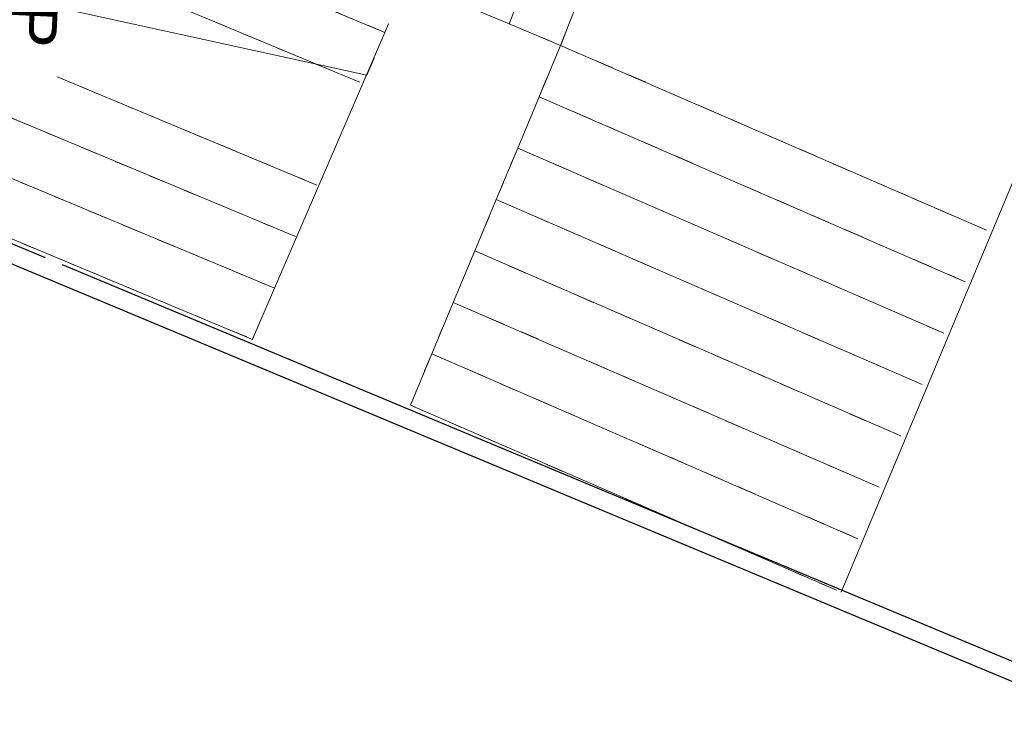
# Model space of a CAD drawing. Header units: inches. Extents: x 424 to 2043, y -237 to 445.
# Tile 472 of 656: x 950.62 to 955.92, y -110.98 to -107.26. Entities that reach past the tile are written whole.
import ezdxf

# ---------------------------------------------------------------- set-up
doc = ezdxf.new("R2010")
doc.units = ezdxf.units.IN
doc.header["$MEASUREMENT"] = 0
doc.linetypes.add('Overhead', pattern=[0.003969, 0.002381, -0.001587])
for name, color, linetype, lineweight in [('A-WALL', 113, 'Continuous', 9), ('S-STRS', 31, 'Continuous', 9), ('S-STRS-ANNO', 31, 'Continuous', 9), ('S-STRS-IDEN', 31, 'Continuous', 9), ('S-STRS-MBND', 31, 'Overhead', 9)]:
    doc.layers.add(name, color=color, linetype=linetype, lineweight=lineweight)
doc.styles.add('Arial', font='arial.ttf', dxfattribs={"height": 0.29506})

# ---------------------------------------------------------------- blocks, each defined once
blk = doc.blocks.new('hyjy')
at = {"layer": 'S-STRS'}
for p, q in [((1606.7537, 762.666), (1611.3766, 762.3153)), ((1609.28, 762.4452), (1609.0548, 759.9558)), ((1609.5791, 762.4225), (1609.354, 759.9331)), ((1609.8783, 762.3998), (1609.6531, 759.9104)), ((1610.1774, 762.3771), (1609.9523, 759.8877)), ((1610.4766, 762.3544), (1610.2514, 759.865)), ((1610.7757, 762.3317), (1610.5505, 759.8423)), ((1611.0748, 762.3091), (1610.8497, 759.8196)), ((1611.374, 762.2864), (1611.1488, 759.7969)), ((1606.5579, 760.0853), (1609.0548, 759.9558)), ((1609.0322, 759.6566), (1609.0548, 759.9558)), ((1609.0548, 759.9558), (1609.354, 759.9331)), ((1609.354, 759.9331), (1609.6531, 759.9104)), ((1609.6531, 759.9104), (1609.9523, 759.8877)), ((1609.9523, 759.8877), (1610.2514, 759.865)), ((1610.2514, 759.865), (1610.5505, 759.8423)), ((1610.5505, 759.8423), (1610.8497, 759.8196)), ((1610.8497, 759.8196), (1611.1488, 759.7969)), ((1606.5424, 759.7857), (1609.0321, 759.6566)), ((1609.0095, 759.3575), (1609.0322, 759.6566)), ((1609.0968, 756.5428), (1609.2859, 759.0357)), ((1611.0775, 758.8793), (1609.2859, 759.0357)), ((1609.577, 758.9066), (1609.5835, 758.9926)), ((1609.3981, 756.5491), (1609.577, 758.9066)), ((1609.9964, 756.5037), (1610.1818, 758.9472)), ((1610.2955, 756.481), (1610.4809, 758.9245)), ((1610.5947, 756.4583), (1610.7801, 758.9018)), ((1610.8916, 756.4067), (1611.0792, 758.8791)), ((1611.0809, 758.879), (1611.0775, 758.8793))]:
    blk.add_line(p, q, dxfattribs=at)
at = {"layer": 'S-STRS', "linetype": 'Overhead'}
for p, q in [((1609.28, 762.4452), (1609.0548, 759.9558)), ((1609.5791, 762.4225), (1609.354, 759.9331)), ((1609.8783, 762.3998), (1609.6531, 759.9104)), ((1610.1774, 762.3771), (1609.9523, 759.8877)), ((1610.4766, 762.3544), (1610.2514, 759.865)), ((1610.7757, 762.3317), (1610.5505, 759.8423)), ((1611.0748, 762.3091), (1610.8497, 759.8196)), ((1607.5564, 760.0335), (1609.0548, 759.9558)), ((1609.0968, 756.5428), (1609.2859, 759.0357)), ((1609.577, 758.9066), (1609.5835, 758.9926)), ((1609.3959, 756.5201), (1609.577, 758.9066)), ((1610.0023, 756.5811), (1610.1818, 758.9472)), ((1610.2955, 756.481), (1610.4809, 758.9245)), ((1610.5925, 756.4293), (1610.7801, 758.9018)), ((1610.8876, 756.3531), (1611.0792, 758.8791))]:
    blk.add_line(p, q, dxfattribs=at)
at = {"layer": 'S-STRS-ANNO'}
blk.add_line((1609.9538, 757.2591), (1609.6547, 757.2818), dxfattribs=at)
at = {"layer": 'S-STRS-MBND'}
for p, q in [((1609.28, 762.4452), (1609.0548, 759.9558)), ((1609.28, 762.4452), (1609.0548, 759.9558)), ((1609.5791, 762.4225), (1609.354, 759.9331)), ((1609.5791, 762.4225), (1609.354, 759.9331)), ((1609.8783, 762.3998), (1609.6531, 759.9104)), ((1609.8783, 762.3998), (1609.6531, 759.9104)), ((1610.1774, 762.3771), (1609.9523, 759.8877)), ((1610.1774, 762.3771), (1609.9523, 759.8877)), ((1610.4766, 762.3544), (1610.2514, 759.865)), ((1610.4766, 762.3544), (1610.2514, 759.865)), ((1610.7757, 762.3317), (1610.5505, 759.8423)), ((1610.7757, 762.3317), (1610.5505, 759.8423)), ((1611.0748, 762.3091), (1610.8497, 759.8196)), ((1611.0748, 762.3091), (1610.8497, 759.8196)), ((1611.374, 762.2864), (1611.1488, 759.7969)), ((1607.5564, 760.0335), (1609.0548, 759.9558)), ((1607.5564, 760.0335), (1609.0548, 759.9558)), ((1608.9868, 759.0584), (1609.0548, 759.9558)), ((1609.0548, 759.9558), (1611.1488, 759.7969)), ((1609.5355, 759.0167), (1608.9868, 759.0584)), ((1609.0968, 756.5428), (1609.2859, 759.0357)), ((1609.0968, 756.5428), (1609.2859, 759.0357)), ((1609.3959, 756.5201), (1609.577, 758.9066)), ((1609.3959, 756.5201), (1609.577, 758.9066))]:
    blk.add_line(p, q, dxfattribs=at)
at = {"layer": 'S-STRS-MBND', "linetype": 'Continuous'}
blk.add_line((1609.5355, 759.0167), (1609.7077, 757.3622), dxfattribs=at)
at = {"layer": 'S-STRS-IDEN', "insert": (1609.4641, 757.2533), "char_height": 0.24588, "width": 0.567692, "attachment_point": 1, "rotation": 15.6614, "line_spacing_factor": 0.938532, "style": 'Arial', "bg_fill": 3, "box_fill_scale": 1.25, "bg_fill_color": 0, "bg_fill_transparency": 0}
blk.add_mtext('UP', dxfattribs=at)

msp = doc.modelspace()

# ---------------------------------------------------------------- linework, layer by layer
at = {"layer": 'A-WALL', "lineweight": 25}
for p, q in [((950.7613, -108.5389), (948.1914, -107.4652)), ((948.1529, -107.5575), (956.3361, -110.9762)), ((956.3747, -110.8839), (950.8536, -108.5774))]:
    msp.add_line(p, q, dxfattribs=at)

# ---------------------------------------------------------------- next in the draw order: block references
at = {"rotation": 251.6836239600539}
msp.add_blockref('hyjy', (737.7488, 1658.965), dxfattribs=at)

doc.saveas('drawing.dxf')
